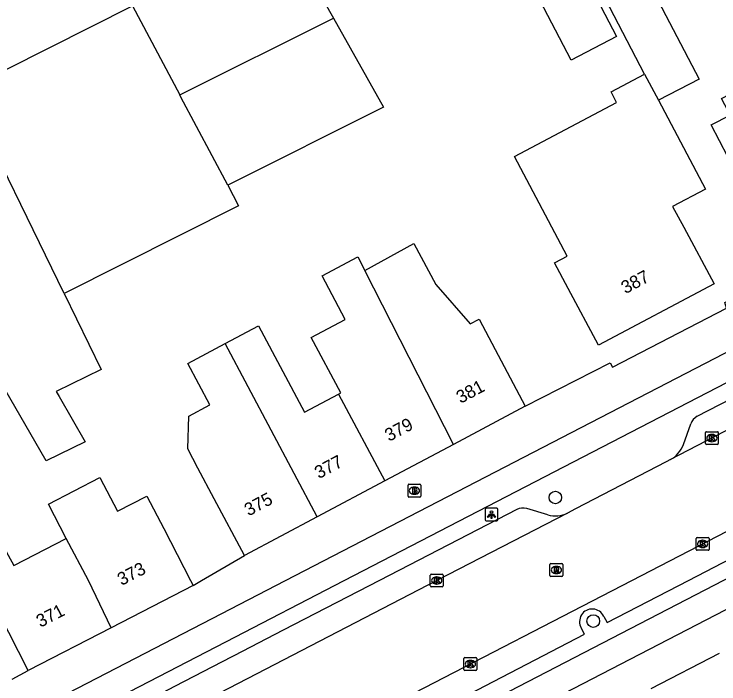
# Model space of a CAD drawing. Extents: x 163010 to 163853, y 382793 to 383982.
# Drawn here: x 163553.8 to 163608.7, y 383742 to 383794.1 of the extents above; entities that cross this region are included whole.
import ezdxf

# ---------------------------------------------------------------- set-up
doc = ezdxf.new("R2010")
doc.units = 0
for name, color, linetype in [('IMGEO_Boom', 7, 'Continuous'), ('IMGEO_Brandkraan', 7, 'Continuous'), ('IMGEO_Fietspad_open', 7, 'Continuous'), ('IMGEO_Kolk', 7, 'Continuous'), ('IMGEO_Lichtpunt', 7, 'Continuous'), ('IMGEO_Pand', 7, 'Continuous'), ('IMGEO_Pand_nummerreeks', 7, 'Continuous'), ('IMGEO_Parkeervlak_open', 7, 'Continuous'), ('IMGEO_Rijbaan_lokaal_gesloten', 7, 'Continuous'), ('IMGEO_Rioolput', 7, 'Continuous'), ('IMGEO_Voetpad_open', 7, 'Continuous')]:
    doc.layers.add(name, color=color, linetype=linetype)

msp = doc.modelspace()

# ---------------------------------------------------------------- linework, layer by layer
at = {"layer": 'IMGEO_Boom'}
for centre in [(163595.963, 383756.462), (163598.912, 383746.845)]:
    msp.add_circle(centre, 0.489, dxfattribs=at)
at = {"layer": 'IMGEO_Brandkraan'}
for p, q in [((163584.493, 383756.57), (163584.493, 383757.422)), ((163584.568, 383757.496), (163585.42, 383757.496)), ((163584.981, 383757.276), (163585.006, 383757.276)), ((163585.494, 383757.422), (163585.494, 383756.57)), ((163585.004, 383756.716), (163584.979, 383756.716)), ((163585.42, 383756.496), (163584.568, 383756.496))]:
    msp.add_line(p, q, dxfattribs=at)
for points in [[(163584.493, 383756.57), (163584.493, 383757.422)], [(163584.568, 383757.496), (163585.42, 383757.496)], [(163584.841, 383757.196), (163584.841, 383756.796), (163585.054, 383756.796)], [(163585.072, 383757.196), (163584.841, 383757.196)], [(163585.02, 383757.115), (163584.966, 383757.115), (163584.966, 383757.039)], [(163585.494, 383757.422), (163585.494, 383756.57)], [(163584.966, 383757.039), (163585.019, 383757.039)], [(163585.028, 383756.963), (163584.966, 383756.963), (163584.966, 383756.882)], [(163584.966, 383756.882), (163585.028, 383756.882)], [(163585.42, 383756.496), (163584.568, 383756.496)]]:
    msp.add_lwpolyline(points, dxfattribs=at)
for centre, radius, start, end in [((163584.57, 383757.42), 0.0765, 91.552, 178.448), ((163584.57, 383757.42), 0.0765, 91.552, 178.448), ((163585.021, 383757.077), 0.0379, 267.8285, 90.9355), ((163585.076, 383757.051), 0.145, 59.4692, 91.5367), ((163585.101, 383757.098), 0.0922, 285.5137, 58.1501), ((163585.418, 383757.42), 0.0765, 1.552, 88.448), ((163585.418, 383757.42), 0.0765, 1.552, 88.448), ((163584.57, 383756.572), 0.0765, 181.552, 268.448), ((163584.57, 383756.572), 0.0765, 181.552, 268.448), ((163585.029, 383756.922), 0.0404, 269.8759, 90.5077), ((163585.06, 383757.047), 0.251, 268.6676, 293.5347), ((163585.106, 383756.906), 0.105, 301.3115, 78.989), ((163585.418, 383756.572), 0.0765, 271.552, 358.448), ((163585.418, 383756.572), 0.0765, 271.552, 358.448)]:
    msp.add_arc(centre, radius, start, end, dxfattribs=at)
for centre, major_axis, ratio, start_param, end_param in [((163584.98, 383756.996), (-0.387, 0.002), 0.722429, 4.712389, 7.853982), ((163585.005, 383756.996), (-0.39, 0.002), 0.717154, 1.570796, 4.712389)]:
    msp.add_ellipse(centre, major_axis=major_axis, ratio=ratio, start_param=start_param, end_param=end_param, dxfattribs=at)
at = {"layer": 'IMGEO_Fietspad_open'}
for points in [[(163712.53, 383803.588), (163609.061, 383750), (163577.13, 383733.482), (163519.926, 383703.889)], [(163405.856, 383656.462), (163491.247, 383706.08), (163500, 383711.017), (163512.387, 383717.643), (163569.257, 383747.053), (163574.956, 383750), (163654.435, 383791.132)], [(163528.75, 383723.714), (163529.926, 383724.337), (163570.311, 383745.236), (163579.517, 383750), (163650.983, 383786.992)], [(163520.71, 383701.927), (163578.184, 383731.666), (163613.616, 383750), (163656.849, 383772.366)]]:
    msp.add_lwpolyline(points, dxfattribs=at)
at = {"layer": 'IMGEO_Kolk'}
for p, q in [((163607.643, 383760.662), (163607.643, 383761.514)), ((163607.718, 383761.588), (163608.57, 383761.588)), ((163608.644, 383761.514), (163608.644, 383760.662)), ((163608.131, 383761.368), (163608.156, 383761.368)), ((163608.57, 383760.588), (163607.718, 383760.588)), ((163608.154, 383760.808), (163608.129, 383760.808)), ((163606.925, 383752.428), (163606.925, 383753.28)), ((163607, 383753.354), (163607.852, 383753.354)), ((163607.926, 383753.28), (163607.926, 383752.428)), ((163607.413, 383753.134), (163607.438, 383753.134)), ((163607.852, 383752.354), (163607, 383752.354)), ((163607.436, 383752.574), (163607.411, 383752.574)), ((163586.304, 383750.501), (163587.156, 383750.501)), ((163586.229, 383749.575), (163586.229, 383750.427)), ((163586.717, 383750.281), (163586.742, 383750.281)), ((163587.23, 383750.427), (163587.23, 383749.575)), ((163587.156, 383749.501), (163586.304, 383749.501)), ((163586.74, 383749.721), (163586.715, 383749.721)), ((163588.846, 383743.069), (163588.846, 383743.921)), ((163588.921, 383743.995), (163589.773, 383743.995)), ((163589.847, 383743.921), (163589.847, 383743.069)), ((163589.334, 383743.775), (163589.359, 383743.775)), ((163589.773, 383742.995), (163588.921, 383742.995)), ((163589.357, 383743.215), (163589.332, 383743.215))]:
    msp.add_line(p, q, dxfattribs=at)
for points in [[(163607.643, 383760.662), (163607.643, 383761.514)], [(163607.718, 383761.588), (163608.57, 383761.588)], [(163608.644, 383761.514), (163608.644, 383760.662)], [(163607.964, 383761.288), (163608.087, 383761.288), (163608.087, 383761.137), (163608.217, 383761.288), (163608.381, 383761.288), (163608.235, 383761.137), (163608.388, 383760.888), (163608.236, 383760.888), (163608.151, 383761.052), (163608.087, 383760.985), (163608.087, 383760.888), (163607.964, 383760.888), (163607.964, 383761.288)], [(163608.57, 383760.588), (163607.718, 383760.588)], [(163606.925, 383752.428), (163606.925, 383753.28)], [(163607, 383753.354), (163607.852, 383753.354)], [(163607.926, 383753.28), (163607.926, 383752.428)], [(163607.246, 383753.054), (163607.369, 383753.054), (163607.369, 383752.903), (163607.499, 383753.054), (163607.663, 383753.054), (163607.517, 383752.903), (163607.67, 383752.654), (163607.518, 383752.654), (163607.433, 383752.818), (163607.369, 383752.751), (163607.369, 383752.654), (163607.246, 383752.654), (163607.246, 383753.054)], [(163607.852, 383752.354), (163607, 383752.354)], [(163586.304, 383750.501), (163587.156, 383750.501)], [(163586.229, 383749.575), (163586.229, 383750.427)], [(163586.55, 383750.201), (163586.673, 383750.201), (163586.673, 383750.05), (163586.803, 383750.201), (163586.967, 383750.201), (163586.821, 383750.05), (163586.974, 383749.801), (163586.822, 383749.801), (163586.737, 383749.965), (163586.673, 383749.898), (163586.673, 383749.801), (163586.55, 383749.801), (163586.55, 383750.201)], [(163587.23, 383750.427), (163587.23, 383749.575)], [(163587.156, 383749.501), (163586.304, 383749.501)], [(163588.846, 383743.069), (163588.846, 383743.921)], [(163588.921, 383743.995), (163589.773, 383743.995)], [(163589.847, 383743.921), (163589.847, 383743.069)], [(163589.167, 383743.695), (163589.29, 383743.695), (163589.29, 383743.544), (163589.42, 383743.695), (163589.584, 383743.695), (163589.438, 383743.544), (163589.591, 383743.295), (163589.439, 383743.295), (163589.354, 383743.459), (163589.29, 383743.392), (163589.29, 383743.295), (163589.167, 383743.295), (163589.167, 383743.695)], [(163589.773, 383742.995), (163588.921, 383742.995)]]:
    msp.add_lwpolyline(points, dxfattribs=at)
for centre, start, end in [((163607.72, 383761.512), 91.552, 178.448), ((163607.72, 383761.512), 91.552, 178.448), ((163608.568, 383761.512), 1.552, 88.448), ((163608.568, 383761.512), 1.552, 88.448), ((163607.72, 383760.664), 181.552, 268.448), ((163607.72, 383760.664), 181.552, 268.448), ((163608.568, 383760.664), 271.552, 358.448), ((163608.568, 383760.664), 271.552, 358.448), ((163607.002, 383753.278), 91.552, 178.448), ((163607.002, 383753.278), 91.552, 178.448), ((163607.85, 383753.278), 1.552, 88.448), ((163607.85, 383753.278), 1.552, 88.448), ((163607.002, 383752.43), 181.552, 268.448), ((163607.002, 383752.43), 181.552, 268.448), ((163607.85, 383752.43), 271.552, 358.448), ((163607.85, 383752.43), 271.552, 358.448), ((163586.306, 383750.425), 91.552, 178.448), ((163586.306, 383750.425), 91.552, 178.448), ((163587.154, 383750.425), 1.552, 88.448), ((163587.154, 383750.425), 1.552, 88.448), ((163586.306, 383749.577), 181.552, 268.448), ((163586.306, 383749.577), 181.552, 268.448), ((163587.154, 383749.577), 271.552, 358.448), ((163587.154, 383749.577), 271.552, 358.448), ((163588.923, 383743.919), 91.552, 178.448), ((163588.923, 383743.919), 91.552, 178.448), ((163589.771, 383743.919), 1.552, 88.448), ((163589.771, 383743.919), 1.552, 88.448), ((163588.923, 383743.071), 181.552, 268.448), ((163588.923, 383743.071), 181.552, 268.448), ((163589.771, 383743.071), 271.552, 358.448), ((163589.771, 383743.071), 271.552, 358.448)]:
    msp.add_arc(centre, 0.0765, start, end, dxfattribs=at)
for centre, major_axis, ratio, start_param, end_param in [((163608.13, 383761.088), (-0.387, 0.002), 0.722429, 4.712389, 7.853982), ((163608.155, 383761.088), (-0.39, 0.002), 0.717154, 1.570796, 4.712389), ((163607.412, 383752.854), (-0.387, 0.002), 0.722429, 4.712389, 7.853982), ((163607.437, 383752.854), (-0.39, 0.002), 0.717154, 1.570796, 4.712389), ((163586.716, 383750.001), (-0.387, 0.002), 0.722429, 4.712389, 7.853982), ((163586.741, 383750.001), (-0.39, 0.002), 0.717154, 1.570796, 4.712389), ((163589.333, 383743.495), (-0.387, 0.002), 0.722429, 4.712389, 7.853982), ((163589.358, 383743.495), (-0.39, 0.002), 0.717154, 1.570796, 4.712389)]:
    msp.add_ellipse(centre, major_axis=major_axis, ratio=ratio, start_param=start_param, end_param=end_param, dxfattribs=at)
at = {"layer": 'IMGEO_Lichtpunt'}
for p, q in [((163590.494, 383755.539), (163590.494, 383754.732)), ((163590.494, 383755.539), (163590.494, 383754.732)), ((163591.396, 383755.634), (163590.588, 383755.634)), ((163591.396, 383755.634), (163590.588, 383755.634)), ((163591.49, 383754.732), (163591.49, 383755.539)), ((163591.49, 383754.732), (163591.49, 383755.539)), ((163590.588, 383754.638), (163591.396, 383754.638)), ((163590.588, 383754.638), (163591.396, 383754.638))]:
    msp.add_line(p, q, dxfattribs=at)
for points in [[(163590.868, 383755.203), (163590.907, 383755.175), (163590.719, 383754.913), (163590.681, 383754.94), (163590.868, 383755.203)], [(163590.97, 383755.155), (163591.017, 383755.155), (163591.017, 383754.833), (163590.97, 383754.833), (163590.97, 383755.155)], [(163591.08, 383755.175), (163591.118, 383755.202), (163591.305, 383754.94), (163591.266, 383754.912), (163591.08, 383755.175)]]:
    msp.add_lwpolyline(points, dxfattribs=at)
msp.add_circle((163590.993, 383755.337), 0.0994, dxfattribs=at)
for centre, start, end in [((163590.588, 383755.539), 90, 180), ((163590.588, 383755.539), 90, 180), ((163591.396, 383755.539), 0, 90), ((163591.396, 383755.539), 0, 90), ((163590.588, 383754.732), 180, 270), ((163590.588, 383754.732), 180, 270), ((163591.396, 383754.732), 270, 0), ((163591.396, 383754.732), 270, 360)]:
    msp.add_arc(centre, 0.0946, start, end, dxfattribs=at)
at = {"layer": 'IMGEO_Pand'}
for points in [[(163595.13, 383804.286), (163575.893, 383798.746), (163578.68, 383793.793)], [(163599.928, 383802.89), (163607.143, 383789.034), (163603.989, 383787.392)], [(163600.721, 383792.345), (163597.203, 383790.511), (163592.053, 383800.389), (163595.571, 383802.223), (163600.721, 383792.345)], [(163602.912, 383789.431), (163596.824, 383801.122)], [(163549.997, 383788.183), (163563.04, 383794.739)], [(163563.04, 383794.739), (163566.718, 383787.814)], [(163566.718, 383787.814), (163578.68, 383793.793)], [(163578.68, 383793.793), (163582.576, 383786.868), (163570.479, 383780.776)], [(163603.989, 383787.392), (163607.644, 383780.471), (163605.069, 383779.112), (163605.971, 383777.52), (163608.317, 383773.104), (163599.311, 383768.319), (163596.964, 383772.735), (163595.903, 383774.732), (163596.438, 383775.029), (163596.875, 383775.261), (163592.778, 383783.018), (163600.718, 383787.211), (163600.3, 383788.052), (163602.912, 383789.431)], [(163602.912, 383789.431), (163603.989, 383787.392)], [(163613.703, 383773.964), (163611.394, 383778.399), (163609.881, 383781.309), (163609.733, 383781.593), (163610.026, 383781.745), (163608.091, 383785.467), (163609.574, 383786.238), (163609.422, 383786.531), (163608.897, 383787.541), (163612.286, 383789.303), (163612.747, 383788.417)], [(163557.717, 383772.345), (163549.997, 383788.183)], [(163570.479, 383780.776), (163566.812, 383787.638), (163566.718, 383787.814)], [(163570.479, 383780.776), (163571.303, 383779.184), (163557.717, 383772.345)], [(163581.134, 383774.134), (163584.957, 383776.245), (163586.669, 383773.056), (163589.329, 383769.977), (163590.021, 383770.337), (163591.269, 383767.988), (163593.616, 383763.572)], [(163579.091, 383764.521), (163579.253, 383764.607), (163576.957, 383768.929), (163579.602, 383770.335), (163577.798, 383773.729), (163580.578, 383775.206), (163581.134, 383774.134)], [(163588.024, 383760.6), (163581.134, 383774.134)], [(163557.717, 383772.345), (163560.603, 383766.424), (163557.11, 383764.721), (163557.179, 383764.6), (163557.332, 383764.335), (163559.375, 383760.795), (163556.323, 383759.307), (163550.758, 383768.952), (163550.407, 383769.767)], [(163570.271, 383768.453), (163572.857, 383769.827), (163576.428, 383763.106), (163579.091, 383764.521)], [(163571.752, 383751.954), (163569.406, 383756.369), (163568.141, 383758.758), (163567.346, 383760.261), (163567.424, 383762.807), (163569.058, 383763.675), (163567.345, 383766.898), (163570.271, 383768.453)], [(163577.428, 383754.97), (163570.271, 383768.453)], [(163579.091, 383764.521), (163582.682, 383757.762)], [(163593.616, 383763.572), (163588.024, 383760.6)], [(163588.024, 383760.6), (163582.682, 383757.762)], [(163554.938, 383742.996), (163552.645, 383747.439), (163551.391, 383749.867), (163551.324, 383750), (163550.416, 383751.791), (163549.425, 383751.292), (163547.189, 383756.188), (163550, 383757.639), (163552.448, 383752.898), (163552.76, 383753.059), (163553.8, 383751.16), (163557.885, 383753.269)], [(163557.885, 383753.269), (163556.497, 383755.957), (163560.513, 383758.03), (163561.873, 383755.396), (163564.161, 383756.577), (163565.475, 383754.061), (163567.571, 383750), (163567.769, 383749.617)], [(163582.682, 383757.762), (163577.428, 383754.97)], [(163577.428, 383754.97), (163571.752, 383751.954)], [(163561.378, 383746.319), (163559.622, 383750), (163557.885, 383753.269)], [(163567.769, 383749.617), (163561.378, 383746.319)], [(163561.378, 383746.319), (163554.938, 383742.996)], [(163603.424, 383741.591), (163608.738, 383744.333)]]:
    msp.add_lwpolyline(points, dxfattribs=at)
at = {"layer": 'IMGEO_Parkeervlak_open'}
for points in [[(163607.005, 383762.785), (163613.257, 383766.015), (163616.603, 383767.743), (163624.328, 383771.734), (163624.572, 383771.248)], [(163605.926, 383760.588), (163606.503, 383762.21)], [(163592.952, 383755.528), (163582.269, 383750), (163574.782, 383746.125), (163570.947, 383744.14), (163570.768, 383744.048), (163566.321, 383741.747), (163564.883, 383740.986), (163565.156, 383740.514)], [(163595.374, 383755.11), (163593.733, 383755.601)]]:
    msp.add_lwpolyline(points, dxfattribs=at)
for centre, radius, start, end in [((163607.475, 383761.868), 1.03, 117.1255, 160.6297), ((163603.901, 383761.307), 2.149, 298.3759, 340.4537), ((163593.433, 383754.593), 1.052, 73.443, 117.2369), ((163595.947, 383757.226), 2.193, 254.841, 295.724)]:
    msp.add_arc(centre, radius, start, end, dxfattribs=at)
at = {"layer": 'IMGEO_Rijbaan_lokaal_gesloten'}
for points in [[(163648.75, 383782.149), (163604.922, 383759.416)], [(163584.251, 383740.859), (163601.91, 383750), (163649.405, 383774.585)], [(163604.922, 383759.416), (163604.59, 383759.244), (163597.534, 383755.582), (163596.899, 383755.251)], [(163596.899, 383755.251), (163586.731, 383750), (163571.98, 383742.358), (163507.275, 383708.837), (163500, 383704.831), (163477.846, 383692.06)]]:
    msp.add_lwpolyline(points, dxfattribs=at)
at = {"layer": 'IMGEO_Rioolput'}
for p, q in [((163595.539, 383750.395), (163595.539, 383751.247)), ((163595.614, 383751.321), (163596.466, 383751.321)), ((163596.027, 383751.101), (163596.052, 383751.101)), ((163596.54, 383751.247), (163596.54, 383750.395)), ((163596.05, 383750.541), (163596.025, 383750.541)), ((163596.466, 383750.321), (163595.614, 383750.321))]:
    msp.add_line(p, q, dxfattribs=at)
for points in [[(163595.539, 383750.395), (163595.539, 383751.247)], [(163595.614, 383751.321), (163596.466, 383751.321)], [(163596.54, 383751.247), (163596.54, 383750.395)], [(163596.128, 383751.019), (163595.876, 383751.021), (163595.876, 383750.621)], [(163595.876, 383750.621), (163596, 383750.621), (163596, 383750.783), (163596.011, 383750.783)], [(163596.054, 383750.94), (163596, 383750.94), (163596, 383750.859)], [(163596, 383750.859), (163596.052, 383750.859)], [(163596.058, 383750.754), (163596.129, 383750.621), (163596.269, 383750.621), (163596.204, 383750.747)], [(163596.466, 383750.321), (163595.614, 383750.321)]]:
    msp.add_lwpolyline(points, dxfattribs=at)
for centre, radius, start, end in [((163595.616, 383751.245), 0.0765, 91.552, 178.448), ((163595.616, 383751.245), 0.0765, 91.552, 178.448), ((163596.464, 383751.245), 0.0765, 1.552, 88.448), ((163596.464, 383751.245), 0.0765, 1.552, 88.448), ((163596.01, 383750.73), 0.0533, 26.0293, 88.6989), ((163596.036, 383751.048), 0.19, 274.7715, 282.9687), ((163596.06, 383750.844), 0.0964, 77.0061, 93.1865), ((163596.074, 383750.901), 0.0378, 276.6634, 79.6772), ((163596.127, 383750.909), 0.109, 350.3612, 89.416), ((163596.125, 383750.909), 0.112, 277.5842, 350.9817), ((163596.109, 383750.694), 0.108, 29.5134, 73.7905), ((163595.616, 383750.397), 0.0765, 181.552, 268.448), ((163595.616, 383750.397), 0.0765, 181.552, 268.448), ((163596.464, 383750.397), 0.0765, 271.552, 358.448), ((163596.464, 383750.397), 0.0765, 271.552, 358.448)]:
    msp.add_arc(centre, radius, start, end, dxfattribs=at)
for centre, major_axis, ratio, start_param, end_param in [((163596.026, 383750.821), (-0.387, 0.002), 0.722429, 4.712389, 7.853982), ((163596.051, 383750.821), (-0.39, 0.002), 0.717154, 1.570796, 4.712389)]:
    msp.add_ellipse(centre, major_axis=major_axis, ratio=ratio, start_param=start_param, end_param=end_param, dxfattribs=at)
at = {"layer": 'IMGEO_Voetpad_open'}
for points in [[(163593.616, 383763.572), (163600.225, 383766.947), (163600.403, 383766.616), (163609.287, 383771.213), (163609.16, 383771.634), (163613.703, 383773.964)], [(163599.729, 383747.211), (163599.982, 383746.722), (163606.317, 383750), (163615.028, 383754.508), (163614.764, 383755.016)], [(163567.769, 383749.617), (163568.422, 383750), (163571.752, 383751.954)], [(163587.953, 383740.49), (163598.222, 383745.818), (163597.968, 383746.309)], [(163553.683, 383742.312), (163554.938, 383742.996)]]:
    msp.add_lwpolyline(points, dxfattribs=at)
msp.add_arc((163598.831, 383746.794), 0.99, 24.9247, 209.3192, dxfattribs=at)

# ---------------------------------------------------------------- texts
at = {"layer": 'IMGEO_Pand_nummerreeks'}
for s, rotation, p in [('387', 27.9833, (163601.414, 383772.29)), ('381', 27.9851, (163588.583, 383763.752)), ('379', 27.9851, (163583.017, 383760.794)), ('377', 27.9851, (163577.551, 383757.89)), ('375', 27.9851, (163572.085, 383754.985)), ('373', 27.2955, (163562.194, 383749.576)), ('371', 27.2945, (163555.878, 383746.317))]:
    msp.add_text(s, height=1, rotation=rotation, dxfattribs=at).set_placement(p)

doc.saveas('drawing.dxf')
